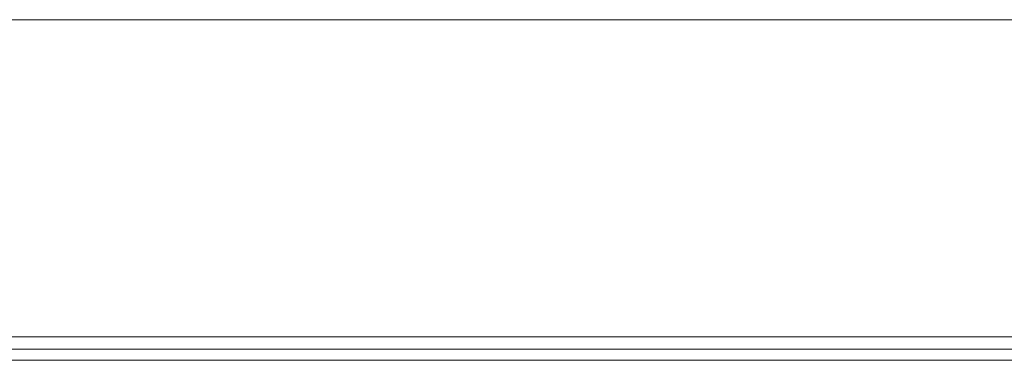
# Model space of a CAD drawing. Header units: millimetres. Extents: x 321 to 585, y -277 to 9.
# Tile 1053 of 1056: x 361.171 to 362.008, y -4.912 to -4.623. Entities that reach past the tile are written whole.
import ezdxf

# ---------------------------------------------------------------- set-up
doc = ezdxf.new("R2010")
doc.units = ezdxf.units.MM
doc.header["$MEASUREMENT"] = 0
for name, color, linetype, lineweight in [('IFC-Laje-Contorno', 134, 'Continuous', 5), ('IFC-Parede padrão-Contorno', 44, 'Continuous', 5), ('IFC-Viga-Contorno', 66, 'Continuous', 5)]:
    doc.layers.add(name, color=color, linetype=linetype, lineweight=lineweight)

msp = doc.modelspace()

# ---------------------------------------------------------------- linework, layer by layer
at = {"layer": 'IFC-Laje-Contorno', "color": 7, "lineweight": 5}
for p, q in [((357.13033, -4.91237), (363.93913, -4.91237)), ((357.13034, -4.91236), (363.93914, -4.91236))]:
    msp.add_line(p, q, dxfattribs=at)
at = {"layer": 'IFC-Parede padrão-Contorno', "color": 7, "lineweight": 5}
for p, q in [((357.13033, -4.89237), (361.33292, -4.89237)), ((361.33292, -4.89237), (363.93913, -4.89237)), ((359.73655, -4.91237), (363.93913, -4.91237))]:
    msp.add_line(p, q, dxfattribs=at)
at = {"layer": 'IFC-Viga-Contorno', "color": 7, "lineweight": 5}
for p, q in [((361.03847, -4.62304), (363.93913, -4.62304)), ((361.03847, -4.62304), (362.15249, -4.62304)), ((357.15573, -4.90304), (363.93914, -4.90304))]:
    msp.add_line(p, q, dxfattribs=at)

doc.saveas('drawing.dxf')
